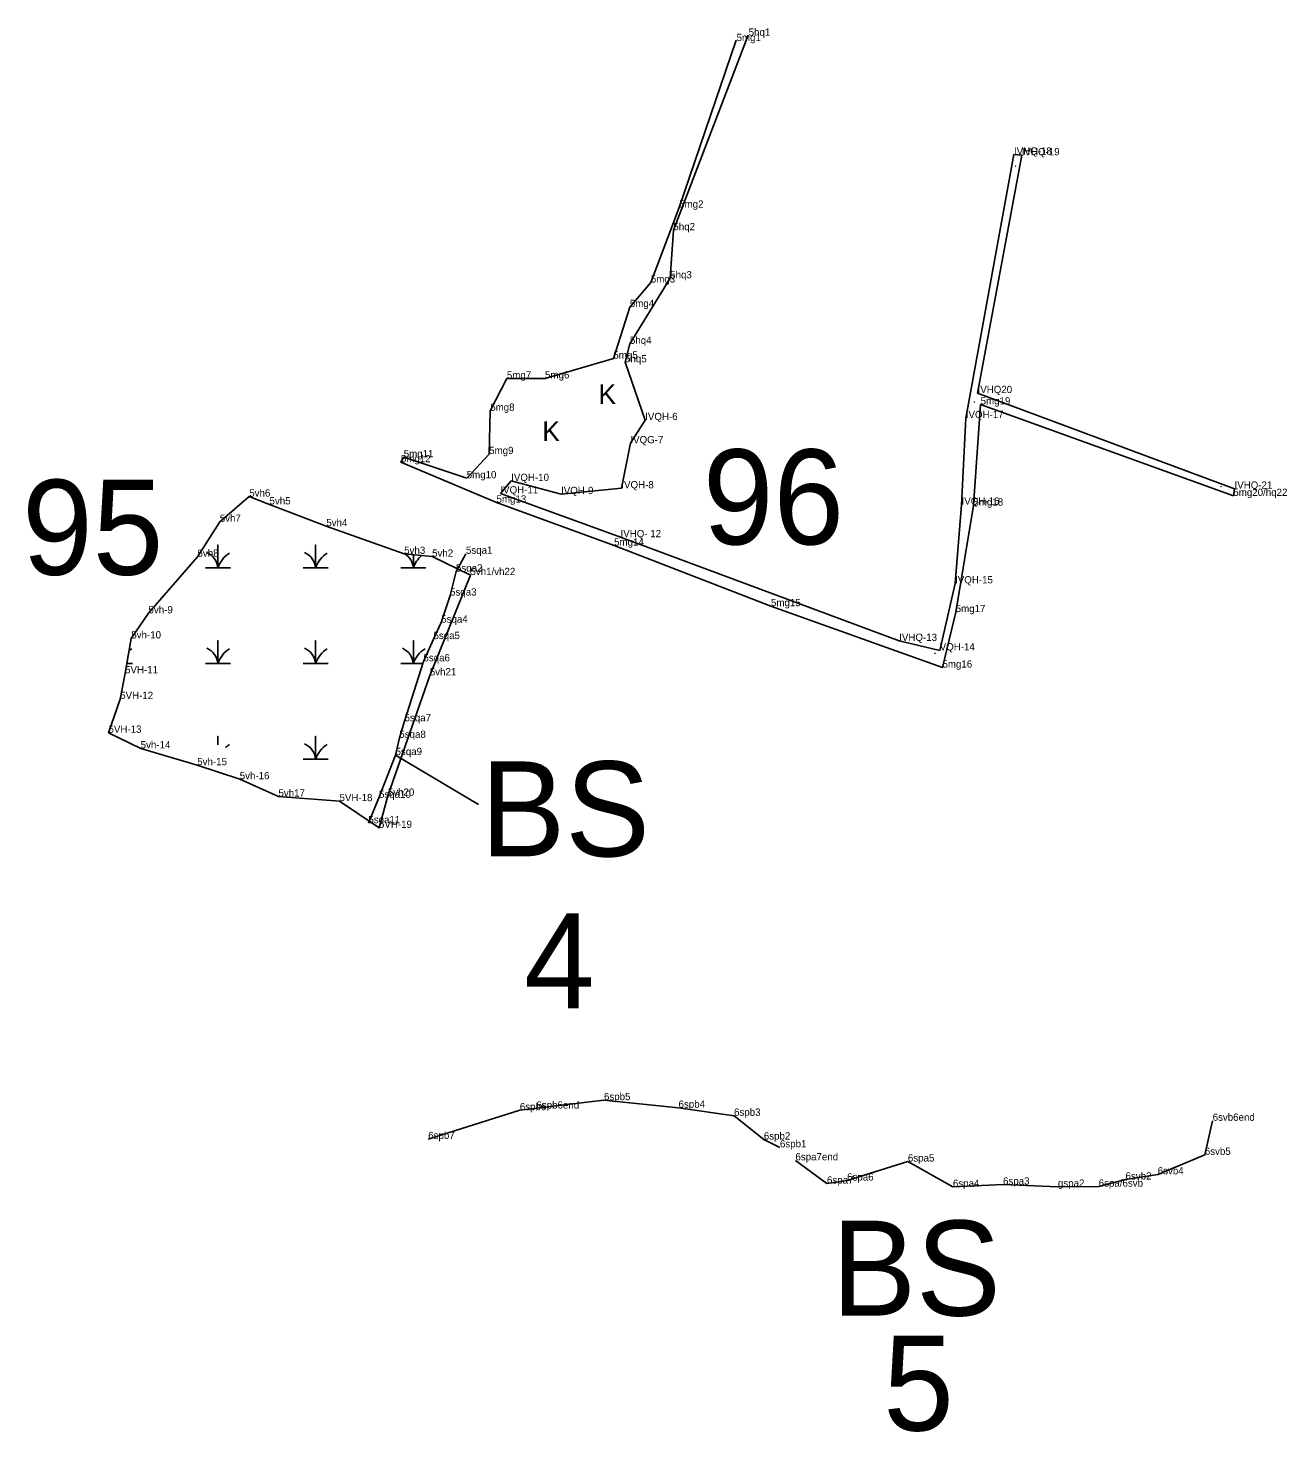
# Model space of a CAD drawing. Extents: x 2072529 to 2268796, y 436423 to 470397.
# Drawn here: x 2135613 to 2136479, y 443083 to 444049 of the extents above; entities that cross this region are included whole.
import ezdxf

# ---------------------------------------------------------------- set-up
doc = ezdxf.new("R2010")
doc.units = 0
for name, color, linetype in [('Default', 7, 'Continuous'), ('Exist Environmental Wetland Boundary', 7, 'Continuous'), ('Exist Environmental Wetland Boundary Cogo Comment', 7, 'Continuous'), ('Exist Environmental Wetland Boundary Cogo Point CELL', 7, 'Continuous'), ('Exist Hydro Jurisdictional Stream or Body of Water NEU Mitigable', 7, 'Continuous'), ('Exist Hydro Jurisdictional Stream or Body of Water NEU Mitigable Cogo Comment', 7, 'Continuous'), ('Exist Hydro Swamp or Marsh', 7, 'Continuous')]:
    doc.layers.add(name, color=color, linetype=linetype)

msp = doc.modelspace()

# ---------------------------------------------------------------- linework, layer by layer
at = {"layer": 'Default'}
msp.add_line((2135922.55, 443514.5), (2135865.53, 443548.57), dxfattribs=at)
at = {"layer": 'Exist Environmental Wetland Boundary'}
for points in [[(2136099.87, 444040.48), (2136060.65, 443925.17), (2136041.17, 443873.64), (2136026.72, 443856.8), (2136015.41, 443821.29), (2135968.37, 443807.66), (2135942.12, 443807.54), (2135930.66, 443785.4), (2135929.93, 443755.64), (2135914.46, 443738.99)], [(2135937.65, 443728.53), (2135945.07, 443737.12), (2135979.37, 443728.11), (2136020.87, 443732.08), (2136027.1, 443763.05), (2136037.3, 443779.01), (2136023.41, 443818.75), (2136026.78, 443831.47), (2136054.5, 443876.57), (2136056.67, 443909.64), (2136108.16, 444043.74)], [(2136442.01, 443726.85), (2136442.8, 443731.83), (2136265.98, 443797.6), (2136296.41, 443961.16), (2136291.03, 443961.61), (2136257.87, 443780.39), (2136254.99, 443720.82), (2136250.53, 443666.67), (2136239.92, 443620.54), (2136212.07, 443627.11), (2136020.32, 443698.43), (2135937.65, 443728.53)], [(2135914.46, 443738.99), (2135871.14, 443753.46), (2135869.18, 443750.02), (2135934.99, 443722.25), (2136015.89, 443692.67), (2136123.84, 443651), (2136241.84, 443608.73), (2136250.92, 443646.9), (2136263.17, 443720.19), (2136268.08, 443789.75), (2136442.01, 443726.85)]]:
    msp.add_lwpolyline(points, dxfattribs=at)
msp.add_lwpolyline([(2135917.04, 443672.38), (2135890.67, 443685.07), (2135871.46, 443686.98), (2135817.86, 443706), (2135778.79, 443720.99), (2135764.84, 443726.37), (2135744.56, 443709.05), (2135729.23, 443684.98), (2135695.5, 443646.14), (2135683.69, 443628.77), (2135679.39, 443604.81), (2135676.04, 443587.14), (2135667.99, 443563.9), (2135690.13, 443553.17), (2135729.07, 443541.6), (2135758.29, 443531.96), (2135784.92, 443520.02), (2135826.94, 443516.86), (2135854.12, 443498.48), (2135860.2, 443520.59), (2135889.07, 443603.38)], close=True, dxfattribs=at)
at = {"layer": 'Exist Environmental Wetland Boundary Cogo Point CELL'}
for p, q in [((2136099.18, 444040.05), (2136099.18, 444040.05)), ((2136108.16, 444043.74), (2136108.16, 444043.74)), ((2136291.03, 443961.61), (2136291.03, 443961.61)), ((2136296.41, 443961.16), (2136296.41, 443961.16)), ((2136060.65, 443925.17), (2136060.65, 443925.17)), ((2136056.67, 443909.64), (2136056.67, 443909.64)), ((2136041.17, 443873.64), (2136041.17, 443873.64)), ((2136054.5, 443876.57), (2136054.5, 443876.57)), ((2136026.72, 443856.8), (2136026.72, 443856.8)), ((2136026.78, 443831.47), (2136026.78, 443831.47)), ((2136015.41, 443821.29), (2136015.41, 443821.29)), ((2136023.41, 443818.75), (2136023.41, 443818.75)), ((2135942.12, 443807.54), (2135942.12, 443807.54)), ((2135968.37, 443807.66), (2135968.37, 443807.66)), ((2136265.98, 443797.6), (2136265.98, 443797.6)), ((2136268.08, 443789.75), (2136268.08, 443789.75)), ((2135930.66, 443785.4), (2135930.66, 443785.4)), ((2136037.3, 443779.01), (2136037.3, 443779.01)), ((2136257.87, 443780.39), (2136257.87, 443780.39)), ((2136027.1, 443763.05), (2136027.1, 443763.05)), ((2135869.18, 443750.02), (2135869.18, 443750.02)), ((2135871.14, 443753.46), (2135871.14, 443753.46)), ((2135929.93, 443755.64), (2135929.93, 443755.64)), ((2135914.46, 443738.99), (2135914.46, 443738.99)), ((2135937.65, 443728.53), (2135937.65, 443728.53)), ((2135945.07, 443737.12), (2135945.07, 443737.12)), ((2135979.37, 443728.11), (2135979.37, 443728.11)), ((2136020.87, 443732.08), (2136020.87, 443732.08)), ((2136442.8, 443731.83), (2136442.8, 443731.83)), ((2135764.84, 443726.37), (2135764.84, 443726.37)), ((2135778.79, 443720.99), (2135778.79, 443720.99)), ((2135934.99, 443722.25), (2135934.99, 443722.25)), ((2136254.99, 443720.82), (2136254.99, 443720.82)), ((2136263.17, 443720.19), (2136263.17, 443720.19)), ((2136442.01, 443726.85), (2136442.01, 443726.85)), ((2135744.56, 443709.05), (2135744.56, 443709.05)), ((2135817.86, 443706), (2135817.86, 443706)), ((2136015.89, 443692.67), (2136015.89, 443692.67)), ((2136020.32, 443698.43), (2136020.32, 443698.43)), ((2135729.23, 443684.98), (2135729.23, 443684.98)), ((2135871.46, 443686.98), (2135871.46, 443686.98)), ((2135890.67, 443685.07), (2135890.67, 443685.07)), ((2135913.92, 443687.04), (2135913.92, 443687.04)), ((2135907.11, 443674.8), (2135907.11, 443674.8)), ((2135917.04, 443672.38), (2135917.04, 443672.38)), ((2136250.53, 443666.67), (2136250.53, 443666.67)), ((2135903.03, 443658.27), (2135903.03, 443658.27)), ((2136123.84, 443651), (2136123.84, 443651)), ((2135695.5, 443646.14), (2135695.5, 443646.14)), ((2136250.92, 443646.9), (2136250.92, 443646.9)), ((2135896.93, 443639.67), (2135896.93, 443639.67)), ((2135683.69, 443628.77), (2135683.69, 443628.77)), ((2135891.59, 443628.35), (2135891.59, 443628.35)), ((2136212.07, 443627.11), (2136212.07, 443627.11)), ((2135884.72, 443613.05), (2135884.72, 443613.05)), ((2136239.92, 443620.54), (2136239.92, 443620.54)), ((2135679.39, 443604.81), (2135679.39, 443604.81)), ((2135889.07, 443603.38), (2135889.07, 443603.38)), ((2136241.84, 443608.73), (2136241.84, 443608.73)), ((2135676.04, 443587.14), (2135676.04, 443587.14)), ((2135667.99, 443563.9), (2135667.99, 443563.9)), ((2135871.7, 443571.82), (2135871.7, 443571.82)), ((2135868.13, 443560.4), (2135868.13, 443560.4)), ((2135690.13, 443553.17), (2135690.13, 443553.17)), ((2135865.53, 443548.57), (2135865.53, 443548.57)), ((2135729.07, 443541.6), (2135729.07, 443541.6)), ((2135758.29, 443531.96), (2135758.29, 443531.96)), ((2135784.92, 443520.02), (2135784.92, 443520.02)), ((2135826.94, 443516.86), (2135826.94, 443516.86)), ((2135854.11, 443519.13), (2135854.11, 443519.13)), ((2135860.2, 443520.59), (2135860.2, 443520.59)), ((2135846.81, 443501.7), (2135846.81, 443501.7)), ((2135854.12, 443498.48), (2135854.12, 443498.48)), ((2135951.04, 443304.27), (2135951.04, 443304.27)), ((2135962.48, 443305.38), (2135962.48, 443305.38)), ((2136008.91, 443311.18), (2136008.91, 443311.18)), ((2136060.23, 443305.95), (2136060.23, 443305.95)), ((2136098.41, 443300.44), (2136098.41, 443300.44)), ((2136427.74, 443296.98), (2136427.74, 443296.98)), ((2135887.98, 443284.43), (2135887.98, 443284.43)), ((2136118.9, 443284.1), (2136118.9, 443284.1)), ((2136130, 443278.69), (2136130, 443278.69)), ((2136140.67, 443269.76), (2136140.67, 443269.76)), ((2136218.04, 443268.96), (2136218.04, 443268.96)), ((2136422.35, 443273.53), (2136422.35, 443273.53)), ((2136176.23, 443255.88), (2136176.23, 443255.88)), ((2136367.81, 443256.53), (2136367.81, 443256.53)), ((2136389.96, 443260.13), (2136389.96, 443260.13)), ((2136162.36, 443253.76), (2136162.36, 443253.76)), ((2136249.01, 443251.52), (2136249.01, 443251.52)), ((2136283.51, 443253.1), (2136283.51, 443253.1)), ((2136321.3, 443251.62), (2136321.3, 443251.62)), ((2136349.35, 443251.69), (2136349.35, 443251.69))]:
    msp.add_line(p, q, dxfattribs=at)
at = {"layer": 'Exist Hydro Jurisdictional Stream or Body of Water NEU Mitigable'}
for points in [[(2135913.92, 443687.04), (2135907.11, 443674.8), (2135903.03, 443658.27), (2135896.93, 443639.67), (2135891.59, 443628.35), (2135884.72, 443613.05), (2135871.7, 443571.82), (2135868.13, 443560.4), (2135865.53, 443548.57), (2135854.11, 443519.13), (2135846.81, 443501.7)], [(2136130, 443278.69), (2136118.9, 443284.1), (2136098.41, 443300.44), (2136060.23, 443305.95), (2136008.91, 443311.18), (2135951.04, 443304.27), (2135887.98, 443284.43)], [(2136140.67, 443269.76), (2136162.36, 443253.76), (2136176.23, 443255.88), (2136218.04, 443268.96), (2136249.01, 443251.52), (2136283.51, 443253.1), (2136321.3, 443251.62), (2136349.35, 443251.69), (2136367.81, 443256.53), (2136389.96, 443260.13), (2136422.35, 443273.53), (2136427.74, 443296.98)]]:
    msp.add_lwpolyline(points, dxfattribs=at)
at = {"layer": 'Exist Hydro Swamp or Marsh'}
for p, q in [((2136292.23, 443953.73), (2136292.23, 443953.73)), ((2136263.69, 443791.37), (2136263.69, 443791.37)), ((2136433.57, 443733.21), (2136433.57, 443733.21)), ((2136236.63, 443618.6), (2136236.63, 443618.6))]:
    msp.add_line(p, q, dxfattribs=at)
for points in [[(2136292.16, 443953.67), (2136292.23, 443953.67), (2136292.23, 443953.8), (2136292.23, 443953.67), (2136292.3, 443953.67)], [(2136263.62, 443791.31), (2136263.69, 443791.31), (2136263.69, 443791.44), (2136263.69, 443791.31), (2136263.76, 443791.31)], [(2136433.5, 443733.16), (2136433.57, 443733.16), (2136433.57, 443733.28), (2136433.57, 443733.16), (2136433.64, 443733.16)], [(2135734.65, 443677.33), (2135743.25, 443677.33), (2135743.25, 443693.11), (2135743.25, 443677.33), (2135751.85, 443677.33)], [(2135801.9, 443677.33), (2135810.5, 443677.33), (2135810.5, 443693.11), (2135810.5, 443677.33), (2135819.1, 443677.33)], [(2135869.15, 443677.33), (2135877.75, 443677.33), (2135877.75, 443686.36)], [(2135877.75, 443686.36), (2135877.75, 443677.33), (2135886.35, 443677.33)], [(2135734.65, 443611.53), (2135743.25, 443611.53), (2135743.25, 443627.31), (2135743.25, 443611.53), (2135751.85, 443611.53)], [(2135801.9, 443611.53), (2135810.5, 443611.53), (2135810.5, 443627.31), (2135810.5, 443611.53), (2135819.1, 443611.53)], [(2135869.15, 443611.53), (2135877.75, 443611.53), (2135877.75, 443627.31), (2135877.75, 443611.53), (2135884.24, 443611.53)], [(2136236.56, 443618.54), (2136236.63, 443618.54), (2136236.63, 443618.67), (2136236.63, 443618.54), (2136236.7, 443618.54)], [(2135680.6, 443611.53), (2135684.6, 443611.53)], [(2135743.25, 443555.68), (2135743.25, 443561.51), (2135743.25, 443555.68)], [(2135801.9, 443545.73), (2135810.5, 443545.73), (2135810.5, 443561.51), (2135810.5, 443545.73), (2135819.1, 443545.73)]]:
    msp.add_lwpolyline(points, dxfattribs=at)
for centre, radius, start, end in [((2136292.13, 443953.67), 0.0984, 4.14034, 67.53497), ((2136292.37, 443953.63), 0.154, 122.12745, 161.62219), ((2136263.59, 443791.31), 0.0984, 4.14034, 67.53497), ((2136263.84, 443791.26), 0.154, 122.12745, 161.62219), ((2136433.48, 443733.15), 0.0984, 4.14034, 67.53497), ((2136433.72, 443733.11), 0.154, 122.12745, 161.62219), ((2135730.98, 443676.45), 12.3, 4.14034, 67.53497), ((2135761.49, 443671.27), 19.22, 122.12745, 161.62219), ((2135798.23, 443676.45), 12.3, 4.14034, 67.53497), ((2135828.74, 443671.27), 19.22, 122.12745, 161.62219), ((2135865.48, 443676.45), 12.3, 4.14034, 58.55789), ((2135895.99, 443671.27), 19.22, 130.94498, 161.62219), ((2135694.24, 443605.47), 19.22, 122.12745, 128.78638), ((2135730.98, 443610.65), 12.3, 4.14034, 67.53497), ((2135761.49, 443605.47), 19.22, 122.12745, 161.62219), ((2135798.23, 443610.65), 12.3, 4.14034, 67.53497), ((2135828.74, 443605.47), 19.22, 122.12745, 161.62219), ((2135865.48, 443610.65), 12.3, 4.14034, 67.53497), ((2135895.99, 443605.47), 19.22, 122.12745, 161.62219), ((2136236.54, 443618.53), 0.0984, 4.14034, 67.53497), ((2136236.78, 443618.49), 0.154, 122.12745, 161.62219), ((2135761.49, 443539.67), 19.22, 122.12745, 132.96904), ((2135798.23, 443544.85), 12.3, 4.14034, 67.53497), ((2135828.74, 443539.67), 19.22, 122.12745, 161.62219)]:
    msp.add_arc(centre, radius, start, end, dxfattribs=at)

# ---------------------------------------------------------------- texts
at = {"layer": 'Default'}
for s, p in [('96', (2136076.96, 443693.49)), ('95', (2135608.55, 443672.61)), ('BS', (2135924, 443478.91)), ('4', (2135953.87, 443374.37)), ('BS', (2136165.42, 443162.97)), ('5', (2136201.08, 443083.88))]:
    msp.add_text(s, height=65.34, dxfattribs=at).set_placement(p)
at = {"layer": 'Exist Environmental Wetland Boundary Cogo Comment'}
for s, p in [('5hq1', (2136108.48, 444043.42)), ('5mg1', (2136100.15, 444039.73)), ('IVHQ-18', (2136291.03, 443961.61)), ('IVHQ-19', (2136296.41, 443961.16)), ('5mg2', (2136060.65, 443925.17)), ('5hq2', (2136056.67, 443909.64)), ('5mg3', (2136041.17, 443873.64)), ('5hq3', (2136054.5, 443876.57)), ('5mg4', (2136026.72, 443856.8)), ('5hq4', (2136026.78, 443831.47)), ('5mg5', (2136015.41, 443821.29)), ('5hq5', (2136023.41, 443818.75)), ('5mg7', (2135942.12, 443807.54)), ('5mg6', (2135968.37, 443807.66)), ('IVHQ20', (2136265.98, 443797.6)), ('5mg8', (2135930.66, 443785.4)), ('5mg19', (2136268.08, 443789.75)), ('IVQH-6', (2136037.3, 443779.01)), ('IVQH-17', (2136257.87, 443780.39)), ('IVQG-7', (2136027.1, 443763.05)), ('5mg11', (2135871.14, 443753.46)), ('5mg9', (2135929.93, 443755.64)), ('5mg12', (2135869.18, 443750.02)), ('5mg10', (2135914.46, 443738.99)), ('IVQH-10', (2135945.07, 443737.12)), ('5vh6', (2135764.84, 443726.37)), ('IVQH-11', (2135937.65, 443728.53)), ('IVQH-9', (2135979.37, 443728.11)), ('IVQH-8', (2136020.87, 443732.08)), ('5mg20/hq22', (2136442.01, 443726.85)), ('IVHQ-21', (2136442.8, 443731.83)), ('5vh5', (2135778.79, 443720.99)), ('5mg13', (2135934.99, 443722.25)), ('IVQH-16', (2136254.99, 443720.82)), ('5mg18', (2136263.17, 443720.19)), ('5vh7', (2135744.56, 443709.05)), ('5vh4', (2135817.86, 443706)), ('IVHQ- 12', (2136020.32, 443698.43)), ('5vh8', (2135729.23, 443684.98)), ('5vh3', (2135871.46, 443686.98)), ('5vh2', (2135890.67, 443685.07)), ('5mg14', (2136015.89, 443692.67)), ('5vh1/vh22', (2135917.04, 443672.38)), ('IVQH-15', (2136250.53, 443666.67)), ('5vh-9', (2135695.5, 443646.14)), ('5mg15', (2136123.84, 443651)), ('5mg17', (2136250.92, 443646.9)), ('5vh-10', (2135683.69, 443628.77)), ('IVHQ-13', (2136212.07, 443627.11)), ('VQH-14', (2136239.92, 443620.54)), ('5mg16', (2136241.84, 443608.73)), ('5VH-11', (2135679.39, 443604.81)), ('5vh21', (2135889.07, 443603.38)), ('5VH-12', (2135676.04, 443587.14)), ('5VH-13', (2135667.99, 443563.9)), ('5vh-14', (2135690.13, 443553.17)), ('5vh-15', (2135729.07, 443541.6)), ('5vh-16', (2135758.29, 443531.96)), ('5vh17', (2135784.92, 443520.02)), ('5vh20', (2135860.2, 443520.59)), ('5VH-18', (2135826.94, 443516.86)), ('5VH-19', (2135854.12, 443498.48))]:
    msp.add_text(s, height=5, dxfattribs=at).set_placement(p)
at = {"layer": 'Exist Hydro Jurisdictional Stream or Body of Water NEU Mitigable Cogo Comment'}
for s, p in [('5sqa1', (2135913.92, 443687.04)), ('5sqa2', (2135907.11, 443674.8)), ('5sqa3', (2135903.03, 443658.27)), ('5sqa4', (2135896.93, 443639.67)), ('5sqa5', (2135891.59, 443628.35)), ('5sqa6', (2135884.72, 443613.05)), ('5sqa7', (2135871.7, 443571.82)), ('5sqa8', (2135868.13, 443560.4)), ('5sqa9', (2135865.53, 443548.57)), ('5sqa10', (2135854.11, 443519.13)), ('5sqa11', (2135846.81, 443501.7)), ('6spb5', (2136008.91, 443311.18)), ('6spb6', (2135951.04, 443304.27)), ('6spb6end', (2135962.48, 443305.38)), ('6spb4', (2136060.23, 443305.95)), ('6spb3', (2136098.41, 443300.44)), ('6svb6end', (2136427.74, 443296.98)), ('6spb7', (2135887.98, 443284.43)), ('6spb2', (2136118.9, 443284.1)), ('6spb1', (2136130, 443278.69)), ('6spa7end', (2136140.67, 443269.76)), ('6spa5', (2136218.04, 443268.96)), ('6svb5', (2136422.35, 443273.53)), ('6svb4', (2136389.96, 443260.13)), ('6spa7', (2136162.36, 443253.76)), ('6spa6', (2136176.23, 443255.88)), ('6spa4', (2136249.01, 443251.52)), ('6spa3', (2136283.51, 443253.1)), ('gspa2', (2136321.3, 443251.62)), ('6spa/6svb', (2136349.35, 443251.69)), ('6svb2', (2136367.81, 443256.53))]:
    msp.add_text(s, height=5, dxfattribs=at).set_placement(p)
at = {"layer": 'Exist Hydro Swamp or Marsh'}
for p in [(2136005.16, 443790), (2135966.45, 443764.55)]:
    msp.add_text('K', height=13.6, dxfattribs=at).set_placement(p)

doc.saveas('drawing.dxf')
